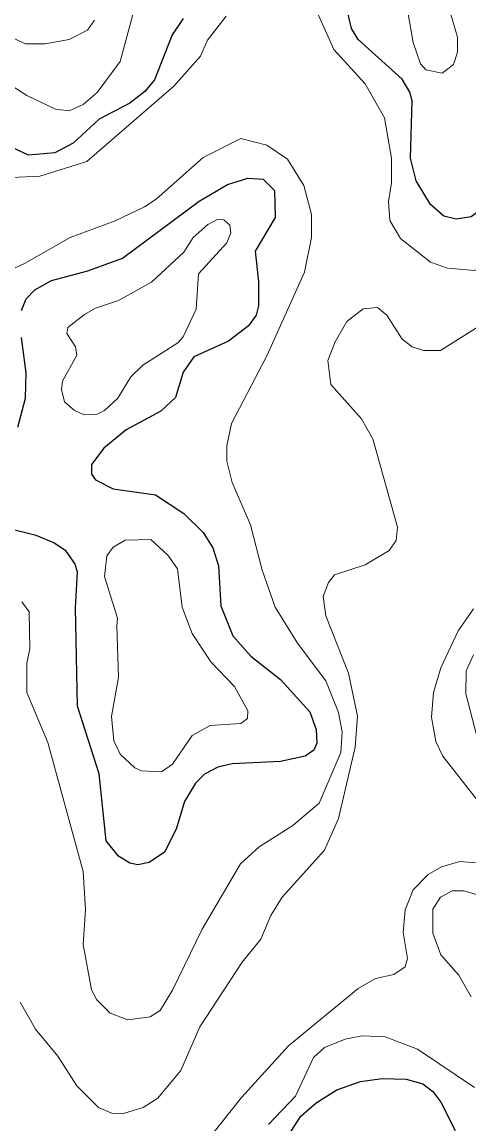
# Model space of a CAD drawing. Extents: x 577 to 602.9, y 7483.8 to 7511.6.
# Drawn here: x 596.947 to 597.551, y 7493.409 to 7494.897 of the extents above; entities that cross this region are included whole.
import ezdxf

# ---------------------------------------------------------------- set-up
doc = ezdxf.new("R2010")
doc.units = 0
doc.header["$LTSCALE"] = 0.032
doc.layers.add('1', color=7, linetype='Continuous', lineweight=25)
doc.layers.add('2', color=7, linetype='Continuous', lineweight=13)

msp = doc.modelspace()

# ---------------------------------------------------------------- linework, layer by layer
at = {"layer": '1'}
for points in [[(597.581, 7494.9106), (597.581, 7494.8749), (597.6001, 7494.7588), (597.5985, 7494.7047), (597.5937, 7494.68), (597.581, 7494.6546), (597.554, 7494.6339), (597.5341, 7494.6307), (597.5174, 7494.6347), (597.4991, 7494.6506), (597.48, 7494.6824), (597.4721, 7494.7134), (597.4744, 7494.7906), (597.4713, 7494.8025), (597.4609, 7494.82), (597.4013, 7494.8733), (597.3925, 7494.8884), (597.387, 7494.9114)], [(597.1134, 7494.8033), (597.0928, 7494.7874), (597.0514, 7494.7659), (597.0164, 7494.7333), (596.9918, 7494.7206), (596.956, 7494.7174), (596.9337, 7494.7278), (596.9234, 7494.7381), (596.9051, 7494.7675), (596.8844, 7494.7707), (596.8709, 7494.7659), (596.8534, 7494.7492), (596.8152, 7494.692), (596.789, 7494.6594), (596.7715, 7494.6443), (596.7524, 7494.6427), (596.7246, 7494.6538), (596.6904, 7494.6896), (596.6832, 7494.7047), (596.6769, 7494.7325), (596.6697, 7494.8287), (596.6658, 7494.8407), (596.6427, 7494.8677), (596.6021, 7494.8987)], [(597.1651, 7494.9019), (597.15, 7494.8796), (597.1262, 7494.8192), (597.1134, 7494.8033)], [(596.9465, 7494.5075), (596.9528, 7494.5234), (596.9647, 7494.5353), (596.987, 7494.548), (597.0363, 7494.5608), (597.0832, 7494.5783), (597.1864, 7494.655), (597.2248, 7494.6777), (597.2526, 7494.6864), (597.2733, 7494.6848), (597.2884, 7494.6697), (597.2892, 7494.6331), (597.2621, 7494.5878), (597.2669, 7494.5465), (597.2669, 7494.5139), (597.2637, 7494.5011), (597.2534, 7494.4868), (597.2264, 7494.4661), (597.1794, 7494.4447), (597.1651, 7494.424), (597.1548, 7494.3898), (597.1349, 7494.3715), (597.088, 7494.3461), (597.0578, 7494.3214), (597.0411, 7494.2992), (597.0411, 7494.2864), (597.0466, 7494.2785), (597.0705, 7494.2666), (597.1278, 7494.2586), (597.1659, 7494.2332), (597.1922, 7494.2077), (597.2049, 7494.187), (597.2128, 7494.1624), (597.216, 7494.1083), (597.2319, 7494.0678), (597.2566, 7494.0407), (597.2963, 7494.0089), (597.3361, 7493.9652), (597.3448, 7493.9413), (597.3456, 7493.923), (597.3417, 7493.9135), (597.3297, 7493.9055), (597.2963, 7493.8984), (597.2311, 7493.8952), (597.212, 7493.8904), (597.1938, 7493.8809), (597.1818, 7493.869), (597.1667, 7493.8443), (597.1556, 7493.8069), (597.1397, 7493.7759), (597.119, 7493.7616), (597.1039, 7493.7584), (597.0928, 7493.7608), (597.0777, 7493.7704), (597.061, 7493.791), (597.0514, 7493.8817), (597.022, 7493.9731), (597.0196, 7494.1059), (597.022, 7494.1544), (597.0188, 7494.1656), (597.0069, 7494.1823), (596.9902, 7494.1934), (596.9663, 7494.2037), (596.9377, 7494.2109)], [(596.9417, 7494.35), (596.952, 7494.389), (596.9528, 7494.4232), (596.9465, 7494.4709)], [(597.3067, 7493.3927), (597.3242, 7493.4189), (597.3448, 7493.4372), (597.3727, 7493.4547), (597.4045, 7493.4658), (597.4339, 7493.4698), (597.4665, 7493.469), (597.4888, 7493.4626), (597.5023, 7493.4523), (597.5134, 7493.438), (597.5325, 7493.3998)]]:
    msp.add_lwpolyline(points, dxfattribs=at)
at = {"layer": '2'}
for points in [[(597.4919, 7495.0585), (597.5039, 7495.0562), (597.5134, 7495.0474), (597.5261, 7495.0164), (597.5269, 7494.9878), (597.5214, 7494.9464), (597.5261, 7494.9091), (597.5357, 7494.8765), (597.5357, 7494.8566), (597.5301, 7494.8399), (597.515, 7494.8279), (597.4927, 7494.8327), (597.4856, 7494.8407), (597.476, 7494.8693), (597.4689, 7494.9083), (597.4363, 7494.9472), (597.4267, 7494.9687), (597.4275, 7494.9814), (597.4371, 7495.0085), (597.4538, 7495.0379), (597.4713, 7495.053)], [(597.0315, 7494.5019), (597.0466, 7494.5107), (597.0777, 7494.521), (597.1222, 7494.5457), (597.1659, 7494.5862), (597.1786, 7494.6061), (597.1985, 7494.6236), (597.212, 7494.6307), (597.22, 7494.6299), (597.2279, 7494.6228), (597.2295, 7494.6125), (597.224, 7494.5989), (597.1858, 7494.5568), (597.1826, 7494.5091), (597.1651, 7494.4717), (597.158, 7494.4638), (597.1103, 7494.4335), (597.0944, 7494.4176), (597.0769, 7494.389), (597.0586, 7494.3723), (597.049, 7494.3675), (597.0315, 7494.3667), (597.018, 7494.3723), (597.0045, 7494.3842), (597.0005, 7494.4009), (597.0021, 7494.4121), (597.0212, 7494.4471), (597.0196, 7494.4582), (597.0077, 7494.4765), (597.0093, 7494.4844)], [(597.0753, 7494.0813), (597.0777, 7494.0121), (597.0681, 7493.9588), (597.0713, 7493.9262), (597.08, 7493.9079), (597.0999, 7493.8896), (597.1087, 7493.8857), (597.1357, 7493.8841), (597.1508, 7493.8944), (597.1771, 7493.9334), (597.2017, 7493.9469), (597.2431, 7493.9493), (597.2518, 7493.9564), (597.2526, 7493.9668), (597.2343, 7493.9994), (597.2025, 7494.0328), (597.1771, 7494.0709), (597.1635, 7494.1067), (597.1572, 7494.1584), (597.1444, 7494.1767), (597.1214, 7494.1982), (597.0864, 7494.1974), (597.0705, 7494.1878), (597.0618, 7494.1759), (597.0586, 7494.1481), (597.0761, 7494.0916)]]:
    msp.add_lwpolyline(points, close=True, dxfattribs=at)
for points in [[(596.762, 7494.944), (596.789, 7494.8685), (596.8001, 7494.855), (596.8097, 7494.8494), (596.8351, 7494.847), (596.8558, 7494.8558), (596.8805, 7494.878), (596.8964, 7494.886), (596.9186, 7494.8828), (596.952, 7494.8677), (596.9783, 7494.8677), (597.0109, 7494.8733), (597.0355, 7494.886), (597.0451, 7494.8995)], [(596.7079, 7494.8979), (596.7182, 7494.8558), (596.7254, 7494.7763), (596.7333, 7494.7588), (596.7548, 7494.7437), (596.7667, 7494.7437), (596.7938, 7494.7548), (596.8105, 7494.7675), (596.8534, 7494.816), (596.8908, 7494.8279), (596.9099, 7494.8256), (596.9536, 7494.7977), (596.9926, 7494.7794), (597.0109, 7494.7771), (597.0299, 7494.7858), (597.049, 7494.8017), (597.08, 7494.8439), (597.0999, 7494.917)], [(597.655, 7494.9059), (597.647, 7494.8852), (597.6311, 7494.8025), (597.6279, 7494.6952), (597.6216, 7494.6498), (597.6152, 7494.6252), (597.6025, 7494.5966), (597.581, 7494.5719), (597.5587, 7494.5616), (597.5222, 7494.5647), (597.4991, 7494.5727), (597.4585, 7494.6045), (597.4442, 7494.6292), (597.4426, 7494.6546), (597.4466, 7494.68), (597.4466, 7494.7134), (597.4371, 7494.7675), (597.4108, 7494.8136), (597.3687, 7494.8598), (597.344, 7494.9154)], [(597.2232, 7494.9051), (597.1977, 7494.8725), (597.1882, 7494.851), (597.1524, 7494.8105), (597.0347, 7494.7087), (596.9711, 7494.6888), (596.9329, 7494.6872)], [(596.9472, 7494.1139), (596.9568, 7494.1004), (596.9576, 7494.0503), (596.9536, 7494.0312), (596.9536, 7493.9914), (596.9822, 7493.9238), (597.0299, 7493.7497), (597.0331, 7493.698), (597.0299, 7493.6511), (597.0411, 7493.5899), (597.0482, 7493.5763), (597.0665, 7493.5581), (597.0904, 7493.5493), (597.1206, 7493.5533), (597.1341, 7493.562), (597.1508, 7493.5891), (597.1906, 7493.6718), (597.2423, 7493.76), (597.2677, 7493.7831), (597.313, 7493.8117), (597.3488, 7493.8419), (597.3782, 7493.9103), (597.3798, 7493.9381), (597.3751, 7493.9644), (597.3576, 7494.0073), (597.3194, 7494.0582), (597.2892, 7494.1067), (597.2717, 7494.1568), (597.2558, 7494.218), (597.2311, 7494.2753), (597.224, 7494.3039), (597.224, 7494.3246), (597.2303, 7494.3548), (597.278, 7494.4463), (597.3289, 7494.5592), (597.3385, 7494.6061), (597.3385, 7494.6371), (597.3281, 7494.6761), (597.3059, 7494.7119), (597.278, 7494.7309), (597.2431, 7494.7397), (597.1922, 7494.7142), (597.1285, 7494.6578), (597.1126, 7494.6474), (597.0729, 7494.6284), (597.0124, 7494.6061), (596.9504, 7494.5711), (596.9027, 7494.5488)], [(596.9449, 7493.5732), (596.9655, 7493.5366), (596.9958, 7493.5), (597.0212, 7493.4602), (597.0506, 7493.4308), (597.0697, 7493.4229), (597.0824, 7493.4221), (597.1111, 7493.4308), (597.1309, 7493.4435), (597.1619, 7493.4809), (597.1874, 7493.5398), (597.2446, 7493.6272), (597.2701, 7493.6582), (597.2836, 7493.6901), (597.2987, 7493.7147), (597.356, 7493.7783), (597.3751, 7493.8213), (597.3973, 7493.9175), (597.4005, 7493.9596), (597.3886, 7494.0177), (597.3576, 7494.0948), (597.3544, 7494.121), (597.3615, 7494.1401), (597.3695, 7494.1505), (597.4108, 7494.164), (597.4434, 7494.1831), (597.453, 7494.1966), (597.4546, 7494.2149), (597.4212, 7494.3341), (597.4061, 7494.3612), (597.3647, 7494.4073), (597.3607, 7494.4399), (597.3703, 7494.4653), (597.3862, 7494.4924), (597.4084, 7494.5099), (597.4275, 7494.5115), (597.4403, 7494.5011), (597.4609, 7494.4685), (597.4744, 7494.4582), (597.4896, 7494.4534), (597.5126, 7494.4534), (597.577, 7494.494)], [(597.5571, 7494.1043), (597.5365, 7494.0749), (597.5134, 7494.0248), (597.5031, 7493.9914), (597.5007, 7493.958), (597.5063, 7493.9254), (597.5158, 7493.9055), (597.5651, 7493.8427)], [(597.5723, 7493.8928), (597.5468, 7493.9898), (597.5476, 7494.0208), (597.5571, 7494.0423)], [(597.616, 7493.7568), (597.5389, 7493.7632), (597.5142, 7493.7561), (597.4959, 7493.7457), (597.476, 7493.725), (597.4649, 7493.698), (597.4625, 7493.667), (597.4681, 7493.632), (597.4649, 7493.6209), (597.4498, 7493.6105), (597.4251, 7493.605), (597.4013, 7493.5915), (597.3075, 7493.5143), (597.2438, 7493.4443), (597.1985, 7493.3871)], [(597.554, 7493.5803), (597.5373, 7493.6097), (597.5134, 7493.6368), (597.5023, 7493.6662), (597.5023, 7493.6988), (597.5126, 7493.7147), (597.5285, 7493.7234), (597.5436, 7493.7234), (597.5977, 7493.7083)], [(597.2804, 7493.4078), (597.317, 7493.4459), (597.3409, 7493.4984), (597.356, 7493.5119), (597.3838, 7493.5231), (597.4069, 7493.5278), (597.4379, 7493.5262), (597.4816, 7493.5095), (597.5587, 7493.4579)]]:
    msp.add_lwpolyline(points, dxfattribs=at)

doc.saveas('drawing.dxf')
